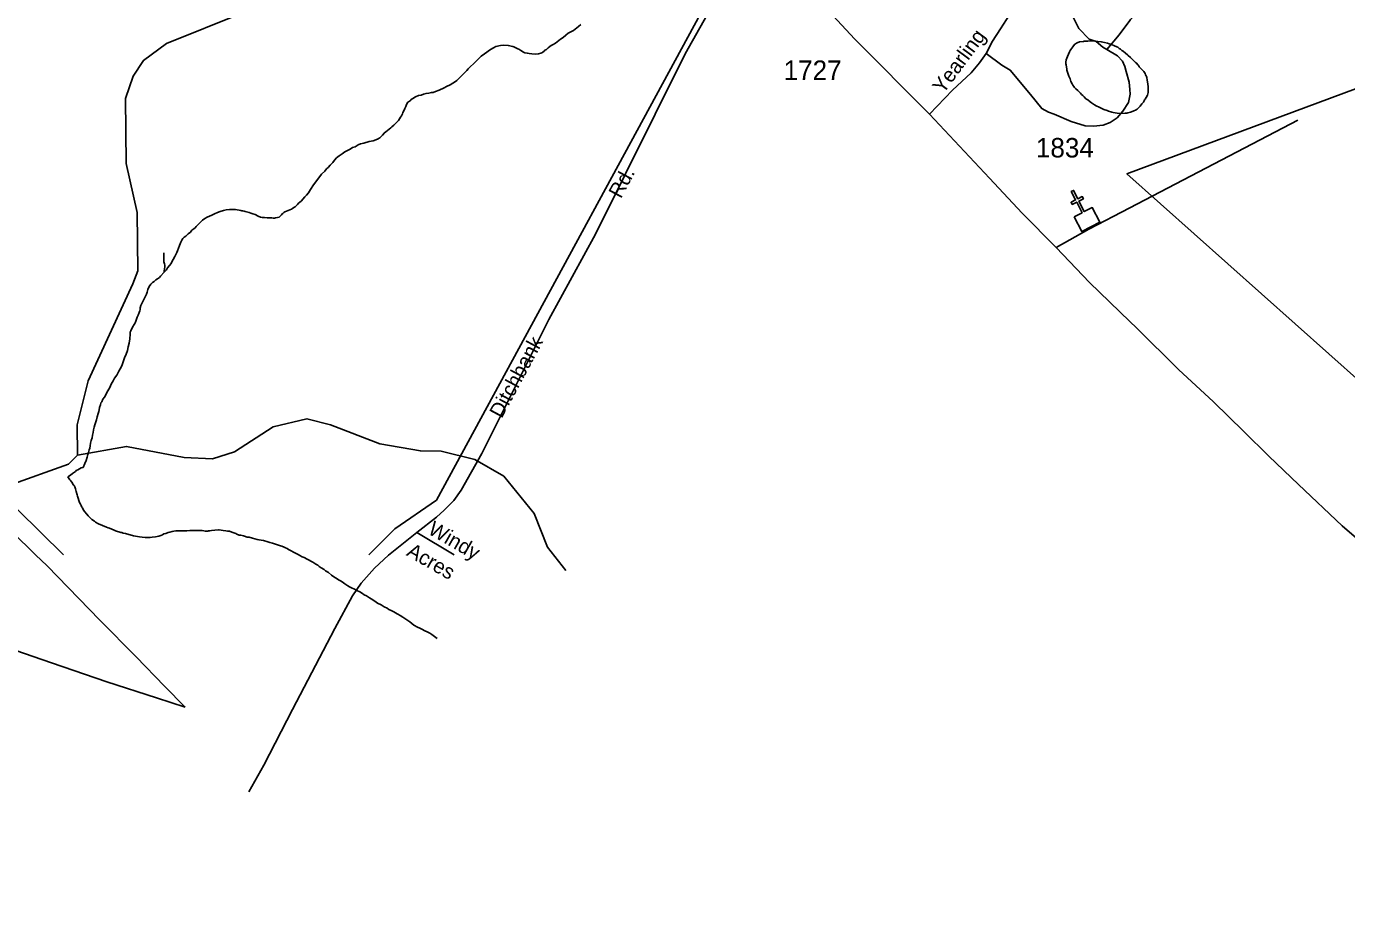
# Model space of a CAD drawing. Extents: x 2260773 to 2342389, y 552869 to 618546.
# Drawn here: x 2322004 to 2330467, y 564719 to 570446 of the extents above; entities that cross this region are included whole.
import ezdxf

# ---------------------------------------------------------------- set-up
doc = ezdxf.new("R2010")
doc.units = 0
for name, color, linetype in [('Exist Boundary Political City Limit New', 7, 'Continuous'), ('Exist Boundary Political Urban Extension UEB', 7, 'Continuous'), ('Exist Cultural Church CELL', 7, 'Continuous'), ('Exist Hydrographic Creek Single Shore', 7, 'Continuous'), ('Exist Hydrographic Misc Water Feature', 7, 'Continuous'), ('Exist Road Non-System Type 51', 7, 'Continuous'), ('Exist Road Non-System Type 51 Label', 7, 'Continuous'), ('Exist Road Primary NC Attributed', 7, 'Continuous'), ('Exist Road Secondary Type 51 Attributed', 7, 'Continuous'), ('Exist Road Secondary Type 51 Label', 7, 'Continuous'), ('Exist Road Secondary Type 51 Number Label', 7, 'Continuous')]:
    doc.layers.add(name, color=color, linetype=linetype)

msp = doc.modelspace()

# ---------------------------------------------------------------- linework, layer by layer
at = {"layer": 'Exist Boundary Political City Limit New'}
msp.add_lwpolyline([(2330570, 568153.4), (2329058.8, 569499.5), (2330857.8, 570169)], dxfattribs=at)
at = {"layer": 'Exist Boundary Political Urban Extension UEB'}
for points in [[(2324198.7, 567057.4), (2324364.7, 567223.3), (2324632.3, 567408.5), (2326608.5, 571051.5), (2326617.5, 571132)], [(2319806.8, 569688.8), (2320062.4, 569456.4), (2320515.3, 568849.3), (2321215.2, 568067.2), (2322241.7, 567057.4)]]:
    msp.add_lwpolyline(points, dxfattribs=at)
at = {"layer": 'Exist Cultural Church CELL'}
msp.add_lwpolyline([(2328720.7, 569224.8), (2328771.4, 569250.8), (2328736.8, 569318.6), (2328708.3, 569304.1), (2328701, 569318.3), (2328729.6, 569332.8), (2328702.3, 569386.4), (2328716.5, 569393.7), (2328743.8, 569340.1), (2328772.3, 569354.6), (2328779.6, 569340.4), (2328751.1, 569325.9), (2328785.7, 569258), (2328837.1, 569284.1), (2328885.4, 569189.3), (2328769, 569130)], close=True, dxfattribs=at)
at = {"layer": 'Exist Hydrographic Creek Single Shore'}
for points in [[(2325462.5, 566956.9), (2325344.6, 567106.4), (2325258.4, 567322.8), (2325064.5, 567561), (2324879.5, 567668.5), (2324662.6, 567722.1), (2324529.5, 567723.2), (2324270.5, 567768.6), (2323953.5, 567890.3), (2323802.6, 567930.2), (2323586.4, 567878.8), (2323338.5, 567717.8), (2323197.5, 567672.7), (2323014.5, 567681.8), (2322646.5, 567752.3), (2322331.5, 567696.8)], [(2321026.4, 565133.7), (2321058.4, 565210.5), (2321046.5, 565600.5), (2321010.4, 565759.9), (2320959.5, 565859.6), (2320942.5, 565934.4), (2320831.4, 566133.4), (2320814.3, 566214.7), (2320812.5, 566408.2), (2320902.5, 566533.3), (2321158.4, 566793), (2321371.5, 567096.9), (2321676.4, 567375.1), (2321891.5, 567501.9), (2322273.5, 567638.7), (2322331.5, 567696.8)]]:
    msp.add_lwpolyline(points, dxfattribs=at)
at = {"layer": 'Exist Hydrographic Misc Water Feature'}
for points in [[(2322331.5, 567696.8), (2322328.4, 567890.4), (2322400.4, 568172.2), (2322685.4, 568794.1), (2322718.5, 568877.5), (2322714.6, 569251.4), (2322644.4, 569566.9), (2322639.5, 569983.5), (2322688.5, 570126.6), (2322753.5, 570227.6), (2322902.4, 570335.4), (2323391.4, 570532.3), (2323548.5, 570666.6), (2323695.5, 570951.5), (2323876.4, 571155.7), (2324321.5, 571541.3), (2325057.5, 572059.9), (2325115.5, 572150.8), (2325139.5, 572217.5), (2325188.5, 572311.3), (2325352.6, 572518.1), (2325392.5, 572654.3), (2325355.4, 573069.5)], [(2325559, 570458.6), (2325543.7, 570444.3), (2325511.5, 570420.3), (2325493.6, 570410), (2325477.8, 570401.9), (2325462.3, 570389.6), (2325444.2, 570375.3), (2325428.4, 570363.1), (2325416.5, 570355.1), (2325406.7, 570346.9), (2325394.8, 570339), (2325380.6, 570328.9), (2325368.5, 570322.6), (2325359.1, 570316.7), (2325349.3, 570308.5), (2325337.4, 570298.1), (2325327.5, 570292.3), (2325323, 570286.1), (2325315.2, 570280), (2325307.2, 570275.9), (2325301.5, 570273.9), (2325287.5, 570269.9), (2325269.3, 570267.8), (2325243.3, 570269.3), (2325227.5, 570271.3), (2325215.4, 570273.1), (2325199.4, 570276.7), (2325187.3, 570282.6), (2325177.2, 570288.6), (2325173.3, 570290.4), (2325167.2, 570294.5), (2325161.4, 570298.6), (2325155.3, 570302.4), (2325141.3, 570308.2), (2325129.2, 570314.1), (2325123.1, 570316.2), (2325093, 570323.6), (2325065.1, 570325.3), (2325043.1, 570322.9), (2325013.2, 570316.9), (2324997.4, 570308.7), (2324979.2, 570298.5), (2324940, 570269.9), (2324919.9, 570253.9), (2324884.4, 570219.5), (2324836.6, 570173.2), (2324826.8, 570162.9), (2324783.3, 570118.3), (2324763.4, 570098.2), (2324755.6, 570092.1), (2324720, 570069.9), (2324698, 570059.8), (2324682, 570051.3), (2324650.5, 570036.9), (2324626.5, 570028.8), (2324610.7, 570022.6), (2324600.4, 570022.6), (2324584.4, 570018.5), (2324566.6, 570016.3), (2324548.5, 570010.1), (2324534.6, 570005.7), (2324516.6, 570001.5), (2324498.7, 569993.7), (2324481.3, 569983.3), (2324470.8, 569977.2), (2324463, 569969), (2324449.1, 569959), (2324439.7, 569945), (2324435.6, 569933), (2324429.6, 569918.9), (2324423.5, 569904.8), (2324418.1, 569892.6), (2324414.2, 569884.7), (2324408.5, 569872.7), (2324402.5, 569862.6), (2324388.4, 569842.4), (2324372.6, 569826.1), (2324364.8, 569818), (2324359.3, 569811.9), (2324347, 569802), (2324339.2, 569795.9), (2324328.9, 569785.7), (2324321.1, 569779.5), (2324317, 569775.7)], [(2328672.8, 570172.2), (2328668.7, 570198.4), (2328668.2, 570206.1), (2328668.2, 570216.3), (2328670.1, 570230.2), (2328673.8, 570242.2), (2328677.9, 570252.1), (2328683.6, 570268.3), (2328691.6, 570282.5), (2328695.3, 570290.4), (2328699.2, 570298.4), (2328705.4, 570306.4), (2328711.3, 570314.4), (2328717.5, 570320.8), (2328725, 570330.6), (2328739.2, 570341), (2328755, 570347.1)], [(2328755, 570347.1), (2328780.8, 570349.3), (2328785.1, 570351.5), (2328792.7, 570351.6), (2328797, 570351.4), (2328808.9, 570351.6), (2328822.9, 570352), (2328858.7, 570350.2), (2328872.9, 570348.5), (2328894.8, 570346.8), (2328905.1, 570344.5), (2328914.9, 570342.9), (2328934.8, 570337.1), (2328944.9, 570333.2), (2328961.1, 570329.1), (2328978.9, 570321.6), (2328994.9, 570315.5), (2329001.2, 570311.8), (2329009.2, 570303.7), (2329017, 570300), (2329027.3, 570292), (2329035.1, 570286.3), (2329049.8, 570274.4), (2329063.4, 570262.2), (2329067.5, 570258.4), (2329081.6, 570246.5), (2329088, 570240.7), (2329104, 570224.9), (2329113.8, 570214.9), (2329118.3, 570211), (2329130.4, 570197), (2329134.3, 570193.1), (2329138.2, 570187.3), (2329158.7, 570165.6), (2329164.5, 570159.4), (2329166.7, 570155.4), (2329175.1, 570143.6), (2329178.8, 570135.8), (2329183.1, 570127.8), (2329185, 570123.9), (2329187, 570117.9), (2329189.3, 570101.7), (2329193.4, 570078), (2329195.6, 570057.8), (2329195.6, 570048.1), (2329196, 570039.9), (2329195.8, 570033.9), (2329196, 570022.1), (2329190.5, 570003.9), (2329182.5, 569989.6), (2329176.6, 569979.6), (2329172.7, 569975.7), (2329168.8, 569967.8), (2329164.9, 569959.8), (2329155, 569949.6), (2329143.1, 569933.6), (2329137.4, 569927.5), (2329133.3, 569923.2), (2329125.1, 569915.1), (2329117.3, 569911), (2329099.9, 569901.1), (2329081.8, 569894.9), (2329065.8, 569890.4), (2329057.8, 569888.4), (2329047.6, 569888.3), (2329019.5, 569888.1), (2328995.5, 569890), (2328983.6, 569891.8), (2328971.5, 569893.7), (2328961.7, 569895.6), (2328955.5, 569897.3), (2328941.8, 569901.4), (2328931.3, 569905.4), (2328911.8, 569912.8), (2328901.4, 569916.8), (2328889.3, 569922.7), (2328881.3, 569926.7), (2328861.4, 569936.6), (2328851.1, 569942.2), (2328845.2, 569946.3), (2328831.1, 569956.2), (2328823.1, 569961.8), (2328808.9, 569973.7), (2328796.6, 569981.6), (2328784.5, 569993.6), (2328776.5, 570001.7), (2328768.5, 570009.4), (2328762.2, 570017.2), (2328744.3, 570035.3), (2328731.8, 570044.9), (2328723.8, 570053), (2328718.1, 570060.7), (2328712.1, 570068.5), (2328707.8, 570076.9), (2328699.4, 570092.7), (2328695.3, 570108.8), (2328687.3, 570126.6), (2328681.2, 570146.2), (2328674.8, 570164.2), (2328672.8, 570172.2)], [(2324317, 569775.7), (2324307.4, 569769.4), (2324299.2, 569763.4), (2324285.7, 569747.6), (2324279.9, 569741.1), (2324269.7, 569731.3), (2324254.3, 569723.1), (2324225.8, 569712.8), (2324200.2, 569706.5), (2324166.5, 569696.2), (2324146.2, 569691.9), (2324130.4, 569685.7), (2324110.6, 569673.3), (2324094.6, 569669.2), (2324078.8, 569659), (2324045.1, 569640.6), (2324028.9, 569628.4), (2324009.3, 569616.4), (2323991, 569602.1), (2323979.3, 569588), (2323967.8, 569571.9), (2323951.4, 569555.7), (2323938.1, 569541.5), (2323927.8, 569531.7), (2323916.2, 569517.2), (2323896.7, 569499.1), (2323878.6, 569475.1), (2323845.2, 569430.6), (2323825.3, 569400.4), (2323812, 569378.4), (2323799.7, 569364.4), (2323788.4, 569352.4), (2323764.4, 569326), (2323748.4, 569311.7), (2323740.8, 569303.6), (2323732.6, 569295.5), (2323726.5, 569289.5), (2323718.7, 569283.4), (2323709.3, 569277.1), (2323702.9, 569273.2), (2323693.1, 569269.4), (2323681.2, 569265.1), (2323671.1, 569260.9), (2323661.1, 569256.8), (2323654.9, 569252.8), (2323647.1, 569246.7), (2323643.4, 569242.8), (2323639.5, 569236.5), (2323635.4, 569232.6), (2323631.3, 569228.4), (2323623.6, 569222.7), (2323613.9, 569220.5), (2323600, 569218.1), (2323593.6, 569216.2), (2323587.7, 569215.9), (2323577.8, 569217.8), (2323568, 569217.7), (2323547.5, 569217.5), (2323529.6, 569219.4), (2323515.9, 569221), (2323503.8, 569223.3), (2323489.4, 569229), (2323469.6, 569239), (2323455.6, 569244.7), (2323443.5, 569248.6), (2323431.4, 569252.4), (2323407.2, 569258.1), (2323399, 569260.1), (2323391.2, 569262.1), (2323385.3, 569263.8), (2323377.5, 569265.8), (2323345.3, 569271.4), (2323331.1, 569271.1), (2323305.3, 569271), (2323285.2, 569268.7), (2323267.2, 569264.6), (2323245.4, 569258.5), (2323229.4, 569252.4), (2323209.3, 569244.1), (2323193.6, 569235.9), (2323161.8, 569221.6), (2323148.2, 569213.5)], [(2323148.2, 569213.5), (2323132, 569203.4), (2323116.3, 569187.1), (2323102.3, 569173), (2323092.5, 569162.7), (2323084.9, 569154.5), (2323076.7, 569148.5), (2323064.8, 569138.5), (2323055.1, 569126.6), (2323041, 569116.1), (2323035.3, 569110.1), (2323025.2, 569100.2), (2323015.2, 569094), (2323007.6, 569085.9), (2322999.4, 569075.7), (2322993.6, 569061.6), (2322986, 569041.6), (2322972.5, 569005.6), (2322968.2, 568995.6), (2322960.4, 568979.4), (2322954.5, 568969.3), (2322945.2, 568951.3), (2322937, 568935.1), (2322931.5, 568925), (2322921.5, 568913.1), (2322909.4, 568897.1), (2322901.8, 568884.8), (2322887.6, 568868.7)], [(2322884.5, 568992.9), (2322884.3, 568984.8), (2322884.7, 568976.6), (2322884.7, 568966.5), (2322884.7, 568958.7), (2322885.2, 568950.6), (2322885, 568942.5), (2322885, 568936.8), (2322887, 568928.8), (2322889.5, 568922.7), (2322891.5, 568914.7), (2322891.5, 568904.6), (2322889.7, 568890.7), (2322887.8, 568876.8), (2322887.6, 568868.7)], [(2322887.6, 568868.7), (2322864, 568844.7), (2322856.5, 568834.5), (2322843.9, 568826.2), (2322834.5, 568820.3), (2322822.2, 568810), (2322812.2, 568803.8), (2322800.9, 568793.8), (2322790.4, 568777.9), (2322783.2, 568759.5), (2322778.9, 568741.5), (2322773, 568729.4), (2322765.4, 568711.5), (2322759.7, 568699.4), (2322750.2, 568681.3), (2322738.1, 568655.2), (2322734.2, 568641.2), (2322732.6, 568631.3), (2322730.3, 568621.1), (2322726.7, 568611.1), (2322720.5, 568595), (2322714.8, 568581.2), (2322703.1, 568548.9), (2322701.6, 568544.7), (2322695.7, 568534.6), (2322691.2, 568528.8), (2322687.7, 568522.9), (2322677.4, 568504.5), (2322674.2, 568494.5), (2322669.9, 568484.6), (2322668.2, 568472.7), (2322666.4, 568442.6), (2322662.5, 568414.7), (2322656.7, 568390.5), (2322651.4, 568368.5), (2322643.6, 568344.2), (2322633.6, 568320.2), (2322616.3, 568270), (2322604.4, 568249.9), (2322596.7, 568234), (2322582.9, 568209.8), (2322569.4, 568189.5), (2322559.5, 568173.5), (2322547.6, 568151.4), (2322538, 568131.3), (2322520.4, 568099.2), (2322512.6, 568082.9), (2322504.6, 568069.1), (2322494.7, 568055.2), (2322486.9, 568038.9), (2322480.8, 568030.9), (2322479.4, 568018.9), (2322473.2, 568002.8), (2322469.7, 567986.7), (2322467.7, 567976.5), (2322463.6, 567962.5), (2322458, 567942.6), (2322452.3, 567922.5), (2322446.8, 567904.7), (2322442.7, 567890.7), (2322438.6, 567876.3), (2322434.9, 567858.6), (2322430.8, 567842.5), (2322427.5, 567824.4), (2322425.6, 567808.4), (2322419.7, 567790.3), (2322415.8, 567772.3), (2322411.9, 567756.2), (2322410.3, 567742.2), (2322406.2, 567730.3), (2322402.7, 567714.2), (2322398.6, 567700.2), (2322392.6, 567684.1), (2322386.7, 567661.8), (2322379.1, 567643.9), (2322367.4, 567617.7)], [(2322367.4, 567617.7), (2322363.7, 567617.8), (2322355.7, 567615.8), (2322343.6, 567609.5), (2322333.6, 567603.3), (2322323.7, 567597.5), (2322317.6, 567591.1), (2322306.1, 567583.1), (2322299.9, 567579.2), (2322285.8, 567569.1), (2322270.2, 567556.9)], [(2323167.3, 567208.6), (2323155.4, 567208.4), (2323151.5, 567208.6), (2323141.7, 567210.5), (2323131.4, 567212.4), (2323109.5, 567214), (2323097.2, 567213.9), (2323087.3, 567213.7), (2323075.4, 567213.5), (2323067.5, 567213.5), (2323057.2, 567213.4), (2323051.7, 567213.4), (2323031.8, 567211.2), (2323019.5, 567211), (2323007.4, 567210.8), (2322993.4, 567210.9), (2322979.3, 567210.5), (2322971.3, 567210.5), (2322961.4, 567210.4), (2322949.8, 567208.5), (2322937.9, 567206.3), (2322923.5, 567201.9), (2322911.8, 567200.1), (2322897.5, 567193.6), (2322885.8, 567191.8), (2322875.7, 567185.6), (2322865.7, 567181.4), (2322851.9, 567177.4), (2322832.1, 567173.1), (2322809.9, 567170.7), (2322798.2, 567168.9), (2322782.4, 567168.4), (2322766.2, 567168.4), (2322746.1, 567170.2), (2322728.1, 567172.1), (2322716.2, 567173.9), (2322689.9, 567179.5), (2322683.8, 567181.6), (2322676, 567183.6), (2322638.1, 567195), (2322623.9, 567196.7), (2322616.1, 567200.7), (2322610, 567200.4), (2322575.7, 567212), (2322565.5, 567216), (2322551.5, 567222.2), (2322537.6, 567227.9), (2322527.5, 567231.5), (2322517.7, 567235.4), (2322465.6, 567257), (2322457.4, 567261.1), (2322451.3, 567264.8), (2322447.2, 567266.7), (2322439.4, 567272.7), (2322423, 567284.5), (2322417.2, 567290.3), (2322407, 567300.3), (2322400.6, 567306.5), (2322390.8, 567318.2), (2322376.4, 567336.2), (2322368.4, 567347.9), (2322362.5, 567359.7), (2322360, 567363.7), (2322354.1, 567373.9), (2322350, 567381.9), (2322343.8, 567393.8), (2322331.3, 567433.4), (2322329.7, 567441.3), (2322323.1, 567463.4), (2322318.8, 567481.4), (2322317, 567487.4), (2322314.9, 567493.4), (2322310.8, 567501.3), (2322304.5, 567507.1), (2322298.9, 567516.9), (2322288.5, 567531.1), (2322282.5, 567538.9), (2322278.4, 567544.7), (2322270.2, 567556.9)], [(2324637.7, 566521), (2324602.1, 566546.2), (2324589.8, 566554.2), (2324573.6, 566563.9), (2324558, 566569.9), (2324539.5, 566581.6), (2324525.6, 566587.8), (2324511.2, 566593.6), (2324487.2, 566606.9), (2324475.3, 566616.8), (2324462.8, 566626.8), (2324449.3, 566636.6), (2324430.8, 566648.7), (2324416.7, 566658.5), (2324400.9, 566668.1), (2324384.7, 566677.9), (2324380.8, 566680.1), (2324358.5, 566691.6), (2324342.5, 566699.7), (2324326.3, 566707.4), (2324316, 566715.4), (2324298.2, 566722.9), (2324278.1, 566736.9), (2324255.7, 566748.4), (2324245.7, 566754.4), (2324223.7, 566768.2), (2324203.4, 566781.8), (2324183.3, 566793.7), (2324169.4, 566801.5), (2324157.5, 566809.4), (2324141.3, 566819.2), (2324123.1, 566829.2), (2324107.3, 566836.9), (2324089, 566844.9), (2324074.7, 566852.7), (2324065, 566858.6), (2324044.7, 566872.2), (2324036.3, 566878.3), (2324022.6, 566888.1), (2324008.2, 566895.9), (2323986.3, 566909.4), (2323968.2, 566921.4), (2323959.8, 566927.1), (2323939.9, 566943.1), (2323921.5, 566954.8), (2323913.5, 566962.9), (2323893.8, 566974.4), (2323881.5, 566982.3), (2323871.5, 566990.3), (2323859.6, 566998.2), (2323847.3, 567006.1), (2323839.3, 567009.8), (2323803.2, 567029.4), (2323799.3, 567031.6), (2323789, 567037.2), (2323784.7, 567039.4), (2323770.8, 567045.2), (2323756.8, 567053), (2323746.8, 567059), (2323736.7, 567062.9), (2323728.7, 567068.6), (2323688.8, 567090.4), (2323684.2, 567092.3), (2323676.5, 567098.3), (2323664.8, 567102.1), (2323655.9, 567105.9), (2323642.2, 567112), (2323632.2, 567115.6), (2323620.5, 567119.3), (2323600.2, 567125.2), (2323581.9, 567131.2), (2323564.3, 567137.1), (2323552.2, 567140.9), (2323523.7, 567148.5), (2323494, 567154.2), (2323483.7, 567156.1), (2323467.7, 567159.8), (2323454, 567163.9), (2323432, 567169.6), (2323419.5, 567171.4), (2323401.7, 567177), (2323395.7, 567179.1), (2323387.5, 567181.1), (2323377.7, 567183), (2323367.9, 567184.5), (2323353.5, 567190.7), (2323345.7, 567194.8), (2323321.5, 567202.5), (2323305.3, 567208.1), (2323293.4, 567209.9), (2323281.3, 567211.7), (2323265.5, 567213.7), (2323253.4, 567215.5), (2323239.3, 567217.2), (2323235.6, 567217.4), (2323211.4, 567215), (2323191.3, 567212.7), (2323179.6, 567210.8), (2323171.4, 567210.4), (2323167.3, 567208.6)]]:
    msp.add_lwpolyline(points, dxfattribs=at)
at = {"layer": 'Exist Road Non-System Type 51'}
msp.add_line((2324507.4, 567201.6), (2324745.9, 567057.4), dxfattribs=at)
at = {"layer": 'Exist Road Primary NC Attributed'}
msp.add_lwpolyline([(2323021.6, 566079.7), (2322890.2, 566216.3), (2322708.2, 566404.2), (2322473.9, 566637.6), (2322136.2, 566985.8), (2322062.6, 567057.4), (2321758.5, 567353.4), (2321404.2, 567718.4)], dxfattribs=at)
at = {"layer": 'Exist Road Secondary Type 51 Attributed'}
for points in [[(2326677.9, 571071.6), (2326227.6, 570269.8), (2325652.5, 569113.6), (2325353.5, 568567.1), (2324923.6, 567708), (2324790.8, 567471.8), (2324745, 567405.3), (2324683, 567343.3), (2324632.9, 567299), (2324507.4, 567201.6), (2324324.7, 567055.8), (2324234.4, 566972.7), (2324148.9, 566875.3), (2324094.3, 566794.1), (2323982.1, 566585.9), (2323710.6, 566064.7), (2323526.1, 565708.9), (2323428.8, 565537.6)], [(2327793.1, 569882.6), (2327315.1, 570364.1), (2327117.8, 570574.8), (2326677.9, 571071.6)], [(2328929.4, 570298.5), (2329009.1, 570391.6), (2329076.9, 570483.9), (2329081, 570489.4), (2329158.5, 570567.1), (2329273.8, 570658), (2329351.4, 570722.4)], [(2328156.2, 570272), (2328197.5, 570350.2), (2328247.7, 570430), (2328286, 570489), (2328323.8, 570546), (2328348.2, 570570.4), (2328390.4, 570601.5), (2328448, 570621.4), (2328510.7, 570634.4), (2328567.2, 570635.5), (2328622.3, 570600.7), (2328665.2, 570577.3), (2328683, 570548.2), (2328714, 570503.9), (2328751.7, 570432.9), (2328816, 570364.1), (2328862.4, 570348.9), (2328905.6, 570311.6), (2328929.4, 570298.5)], [(2327793.1, 569882.6), (2327940.7, 570035.7), (2328060.2, 570148), (2328113.4, 570212.9), (2328156.2, 570272)], [(2328929.4, 570298.5), (2328998.1, 570257.6), (2329029.7, 570221.8), (2329046, 570189.3), (2329053.3, 570156.8), (2329072.5, 570087.4), (2329077, 570041.6), (2329079.9, 570010.6), (2329068.1, 569957.5), (2329032.7, 569901.4), (2328997.3, 569860), (2328951.5, 569829), (2328907.3, 569811.3), (2328845.3, 569805.4), (2328790.7, 569808.4), (2328700.7, 569834.9), (2328592.9, 569882.2), (2328556.1, 569895.5), (2328513.3, 569919.1), (2328441.4, 570008.7), (2328311.1, 570165.7), (2328258, 570196.7), (2328156.2, 570272)], [(2328606.2, 569028.1), (2328387.8, 569247.3), (2328178.3, 569473.2), (2327793.1, 569882.6)], [(2330155.6, 569845.3), (2329076.9, 569282.4), (2328814.3, 569145.4), (2328606.2, 569028.1)], [(2333740.6, 564718.5), (2333630.3, 564801.9), (2333309.1, 565043), (2332670.1, 565531.1), (2332172.1, 565914.2), (2331773.1, 566217.9), (2331430.9, 566454.2), (2331271.2, 566554.3), (2331165.1, 566633.1), (2331038, 566733.8), (2330816.4, 566911.3), (2330636.7, 567071.3), (2330438.9, 567243.1), (2330157.9, 567508.8), (2329969.7, 567690.4), (2329808.1, 567847.6), (2329613.3, 568038.1), (2329390.6, 568245.2), (2329120, 568512.1), (2329076.9, 568553.7), (2328819, 568802.7), (2328606.2, 569028.1)], [(2319283.7, 568579.1), (2320602.9, 567245.9), (2320795.6, 567057.4), (2320802.1, 567051), (2320890.7, 566975.7), (2321028, 566879.8), (2321140.8, 566797.2), (2321241.6, 566724.2), (2321340.1, 566671.4), (2321472.7, 566608.9), (2321699.5, 566525.3), (2322164.9, 566364.4), (2322520.1, 566242.3), (2322836.9, 566139.7), (2323021.6, 566079.7)]]:
    msp.add_lwpolyline(points, dxfattribs=at)

# ---------------------------------------------------------------- texts
at = {"layer": 'Exist Road Non-System Type 51 Label'}
for s, p in [('Windy', (2324571.2, 567196.6)), ('Acres', (2324434.4, 567056.2))]:
    msp.add_text(s, height=95, rotation=330.09469, dxfattribs=at).set_placement(p)
at = {"layer": 'Exist Road Secondary Type 51 Label'}
for s, rotation, p in [('Yearling', 53.50554, (2327881.5, 570008)), ('Rd.', 61.66499, (2325814.5, 569336.7)), ('Ditchbank', 61.68654, (2325050.4, 567927.3))]:
    msp.add_text(s, height=95, rotation=rotation, dxfattribs=at).set_placement(p)
at = {"layer": 'Exist Road Secondary Type 51 Number Label'}
for s, p in [('1727', (2326858.1, 570102.1)), ('1834', (2328475.2, 569605.1))]:
    msp.add_text(s, height=125, dxfattribs=at).set_placement(p)

doc.saveas('drawing.dxf')
